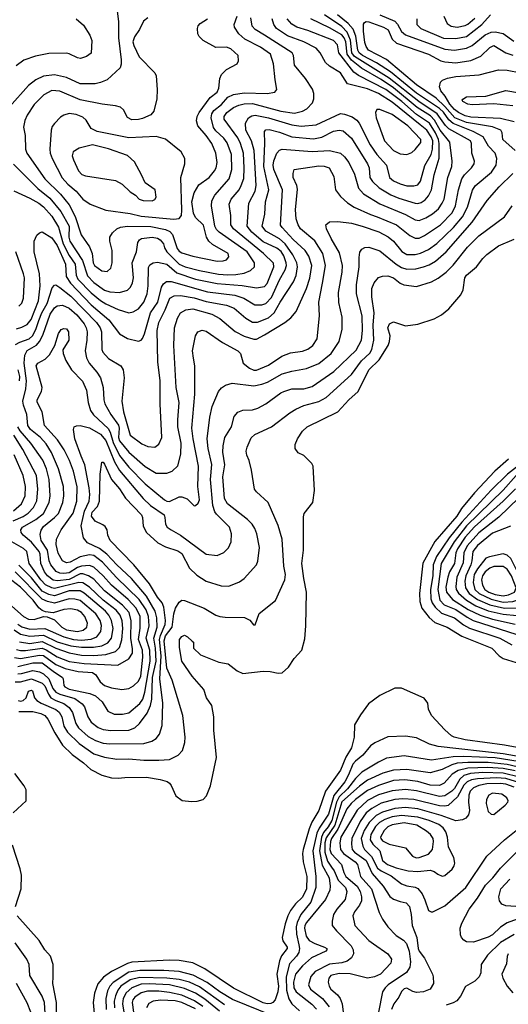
# Model space of a CAD drawing. Extents: x 997026 to 1115308, y 536381 to 619039.
# Tile 395 of 484: x 1070309 to 1073912, y 591862 to 599130. Entities that reach past the tile are written whole.
import ezdxf

# ---------------------------------------------------------------- set-up
doc = ezdxf.new("R2010")
doc.units = 0

msp = doc.modelspace()

# ---------------------------------------------------------------- linework, layer by layer
at = {"layer": '0CON20XD'}
for points in [[(1071020, 599255), (1071037.5, 599115), (1071038.4, 598995), (1071057.8, 598832.2), (1071058, 598802), (1071049.2, 598775), (1070953.5, 598686.5), (1070904.1, 598665.9), (1070865, 598657.3), (1070755, 598657.3), (1070655, 598703.4), (1070565, 598723.1), (1070485, 598712.4), (1070427.8, 598685), (1070375, 598643.6), (1070235, 598485.5)], [(1070262.8, 598062.8), (1070443.2, 597883.2), (1070531.4, 597811.4), (1070613.6, 597713.6), (1070675.1, 597605.1), (1070670.8, 597525), (1070677.8, 597495), (1070773.3, 597353.3), (1070808.1, 597238.2), (1070855, 597189.3), (1070935, 597133.8), (1070975, 597120), (1071045, 597116.8), (1071105, 597133.6), (1071127.3, 597155), (1071142, 597188), (1071148.4, 597225), (1071138.6, 597335), (1071170, 597415), (1071180, 597485), (1071192.2, 597505), (1071208, 597515), (1071285, 597524.2), (1071325, 597516.3), (1071344.4, 597505), (1071369.4, 597475), (1071376.7, 597445), (1071394.5, 597415), (1071485.1, 597325.1), (1071528.9, 597305), (1071635, 597278), (1071775, 597251), (1071845, 597247), (1071901.9, 597248.1), (1071965, 597258.8), (1072011.7, 597278.3), (1072041.2, 597305), (1072040.7, 597335), (1071986.3, 597415), (1071780.4, 597560.4), (1071760.3, 597580.3), (1071748.4, 597605), (1071722.5, 597755), (1071726.3, 597793.7), (1071748.5, 597835), (1071854, 597955), (1071872.3, 598025), (1071872.1, 598135), (1071838.3, 598221.7), (1071814.1, 598255), (1071755, 598308.1), (1071738.3, 598335), (1071722.1, 598405), (1071727.1, 598435), (1071741.7, 598458.3), (1071797.6, 598502.4), (1071845, 598556.8), (1071885, 598578.1), (1071965, 598590.5), (1072135.3, 598584.7), (1072190, 598595), (1072205.7, 598615), (1072192.5, 598685), (1072181.2, 598805), (1072157.5, 598875), (1072085, 598926.8), (1071970.4, 598985), (1071925.6, 599025.6), (1071892.7, 599075), (1071891.8, 599095), (1071912.3, 599155)], [(1070265, 597866), (1070385, 597812.3), (1070449.4, 597775), (1070485, 597748.5), (1070545, 597678.9), (1070595, 597599.1), (1070630.4, 597475), (1070675, 597390), (1070717.8, 597325), (1070725.6, 597245), (1070738.7, 597215), (1070835, 597112.6), (1070905, 597056.6), (1070945, 597033.3), (1071035, 596991.1), (1071115, 596965.5), (1071145, 596972.5), (1071185, 596994.4), (1071224.6, 597045), (1071249.4, 597105), (1071256.9, 597165), (1071258.3, 597301.7), (1071269.1, 597320.9), (1071292.9, 597335), (1071325, 597339.5), (1071393.1, 597325), (1071468.9, 597261.1), (1071605, 597215.5), (1071765, 597181.6), (1071948.8, 597168.8), (1072055, 597150.9), (1072115, 597159.2), (1072135, 597181.8), (1072183.2, 597305), (1072181.8, 597331.8), (1072105.9, 597405), (1071885.9, 597585), (1071867.3, 597615), (1071865.3, 597685.3), (1071852.8, 597767.2), (1071869.2, 597805), (1071927.5, 597875), (1071943.4, 597905), (1071961.8, 597958.2), (1071963.6, 598033.6), (1071960.6, 598145), (1071938.6, 598215), (1071917.1, 598257.1), (1071818.2, 598395), (1071816.4, 598415), (1071837.7, 598445), (1071885, 598480.6), (1071925, 598498.9), (1071965, 598509.3), (1072025, 598511.5), (1072235, 598454.8), (1072335, 598440.7), (1072395, 598454.5), (1072427.6, 598472.4), (1072467.5, 598515), (1072477.5, 598545), (1072478.6, 598585), (1072467.8, 598617.8), (1072416.1, 598696.1), (1072334.7, 598794.7), (1072328.5, 598865), (1072317.5, 598885), (1072115.2, 599015.2), (1072045, 599058.2), (1072022.7, 599082.7), (1072013.4, 599143.4)], [(1070271.5, 594421.5), (1070315, 594415.4), (1070455, 594438.1), (1070485, 594436.4), (1070575, 594370.9), (1070645, 594340.5), (1070739.6, 594319.6), (1070845, 594311.7), (1070869.8, 594295), (1070902.6, 594242.6), (1070935, 594215.3), (1070985, 594197.9), (1071063.4, 594186.6), (1071115, 594192.5), (1071148.3, 594211.7), (1071185, 594247.1), (1071202.2, 594285), (1071218.2, 594425), (1071214.2, 594475), (1071184.6, 594555), (1071197.4, 594637.4), (1071196.5, 594725), (1071168, 594785), (1071109.3, 594849.3), (1070985.8, 594955), (1070924.6, 595024.6), (1070855, 595089.8), (1070825, 595100.4), (1070765, 595097.2), (1070735, 595085.7), (1070675, 595047.8), (1070635, 595040.9), (1070605.2, 595045.2), (1070577.2, 595057.2), (1070538.4, 595105), (1070527.4, 595135), (1070514, 595215), (1070466.9, 595285), (1070459, 595331), (1070467.8, 595362.2), (1070485, 595388.2), (1070565.7, 595454.3), (1070594.2, 595485), (1070628.4, 595565), (1070634.8, 595615), (1070632.7, 595685), (1070595, 595814.3), (1070544.2, 595934.2), (1070505, 595998.2), (1070462.4, 596045), (1070388.4, 596105), (1070369.5, 596135), (1070361.3, 596215), (1070336, 596285), (1070331.2, 596315), (1070355.5, 596404.5), (1070360.3, 596465), (1070341.6, 596595), (1070345.8, 596654.2), (1070363.2, 596686.8), (1070432, 596728), (1070455.9, 596754.1), (1070478.8, 596801.2), (1070533.8, 596955), (1070565, 597004), (1070585, 597018.7), (1070625, 597023.5), (1070675, 597001.1), (1070731.2, 596951.2), (1070785, 596883.8), (1070799.5, 596855), (1070805.8, 596825), (1070804.8, 596765), (1070791.4, 596685), (1070802, 596635), (1070821.2, 596595), (1070879, 596529), (1070905.6, 596485.6), (1070924.6, 596415.4), (1070928.7, 596325), (1070937.8, 596295), (1070980.3, 596215), (1071036.7, 596136.7), (1071042, 596115), (1071037.2, 596045), (1071045, 596020.4), (1071115, 595938.2), (1071235, 595832.7), (1071315, 595782.3), (1071395, 595781.5), (1071433.8, 595796.2), (1071475, 595836.2), (1071498.3, 595921.7), (1071498.8, 596005), (1071475.3, 596124.7), (1071474.8, 596175), (1071485.3, 596305.3), (1071463.8, 596415), (1071444.8, 596725.2), (1071450.9, 596855), (1071472.7, 596927.3), (1071495.5, 596965), (1071535, 596988.1), (1071585, 596995.2), (1071725, 596955.7), (1071785, 596923.8), (1071898.9, 596828.9), (1071964, 596794), (1072035, 596770.4), (1072055, 596772.5), (1072115, 596803.9), (1072264.4, 596895), (1072309.8, 596930.2), (1072348.2, 596975), (1072424.8, 597145.2), (1072449.1, 597220.9), (1072462.7, 597315), (1072440.3, 597385), (1072415, 597426.2), (1072325, 597507.1), (1072243.9, 597595), (1072233.6, 597613.6), (1072246.2, 597875), (1072184, 598024), (1072179, 598055), (1072182.5, 598087.5), (1072205.3, 598145), (1072224.4, 598165.6), (1072245, 598174.1), (1072465, 598157.1), (1072595, 598164.2), (1072674.7, 598144.7), (1072705, 598118.5), (1072735.3, 598075), (1072778.3, 597988.3), (1072808.5, 597885), (1072844.8, 597844.8), (1072965, 597769.7), (1073155, 597692.3), (1073225, 597651.3), (1073255, 597648.4), (1073305, 597666.6), (1073354.1, 597695.9), (1073396.6, 597733.4), (1073425.5, 597774.5), (1073438.9, 597805), (1073466.4, 597963.6), (1073495.3, 598045), (1073497.8, 598085), (1073480.9, 598225), (1073410, 598315), (1073369.1, 598389.1), (1073339.4, 598419.4), (1073240.6, 598480.6), (1073065, 598627.6), (1072975, 598687.9), (1072830.9, 598770.9), (1072755, 598830.1), (1072723.4, 598875), (1072714.1, 598965), (1072702.4, 598995), (1072685, 599017.7), (1072595, 599069.3), (1072457.3, 599135)], [(1070278.4, 596731.6), (1070309.8, 596750.2), (1070378.2, 596775), (1070403.3, 596795), (1070428.3, 596841.7), (1070451.2, 596908.8), (1070472.1, 596965), (1070512.7, 597035), (1070549.4, 597150.6), (1070565, 597171.1), (1070575, 597171.5), (1070605, 597153.9), (1070685, 597088.6), (1070876.7, 596895), (1070902.3, 596855), (1070911.6, 596825), (1070915.4, 596695), (1070921.2, 596675), (1070965, 596629.5), (1071054.2, 596575), (1071071.9, 596545), (1071079.5, 596485), (1071061.6, 596315), (1071073.9, 596235), (1071125, 596062.2), (1071208.8, 595998.8), (1071255, 595978.9), (1071305, 595974.4), (1071335, 595995.8), (1071357.5, 596045), (1071343.8, 596295), (1071343.8, 596465), (1071327.9, 596605), (1071322.6, 596835), (1071334.7, 596895), (1071381.5, 596988.5), (1071415.6, 597075), (1071447.5, 597092.5), (1071495, 597094.2), (1071595, 597076.3), (1071685, 597048.4), (1071835, 597023.6), (1071889.7, 596999.7), (1071977.3, 596927.3), (1072025, 596896.1), (1072062.9, 596897.1), (1072145, 596927.9), (1072186.8, 596965), (1072229.5, 597045), (1072328.2, 597195), (1072347.4, 597242.6), (1072357.1, 597305), (1072352.2, 597335), (1072323.5, 597395), (1072265.7, 597475.7), (1072225, 597512.3), (1072125, 597568.4), (1072097.1, 597605), (1072115.9, 597695), (1072122.9, 597785), (1072146.2, 597875), (1072110.2, 598045), (1072116.4, 598216.4), (1072113.3, 598305), (1072125, 598317.5), (1072149.4, 598319.4), (1072225, 598300), (1072315, 598264.3), (1072475, 598251.4), (1072537.9, 598262.1), (1072623, 598307), (1072665, 598315.3), (1072695, 598308.8), (1072755, 598254.5), (1072874, 598065), (1072885.3, 598035), (1072890.6, 597965), (1072910.4, 597935), (1072959, 597889), (1073046.3, 597836.3), (1073105, 597811.6), (1073225, 597774.7), (1073245, 597772.7), (1073268.8, 597781.2), (1073299, 597801), (1073325, 597828.9), (1073345.9, 597875), (1073366.2, 597985), (1073402, 598108), (1073403.1, 598215), (1073397.5, 598245), (1073375.1, 598295.1), (1073331.1, 598365), (1073235, 598430.3), (1073126.2, 598525), (1073008.4, 598615), (1072808.4, 598718.4), (1072773.3, 598743.3), (1072662.1, 598885), (1072651.9, 598945), (1072622.5, 598975), (1072435, 599050.2), (1072352.5, 599075), (1072315, 599095.4), (1072282.8, 599135)], [(1070725.5, 599135.5), (1070779.4, 599089.4), (1070827.5, 599015), (1070840, 598975), (1070835, 598882.5), (1070802.7, 598857.3), (1070756.9, 598843.1), (1070735, 598848.1), (1070675, 598878.6), (1070655, 598881.4), (1070525, 598880.8), (1070425, 598861.4), (1070339.7, 598830.3), (1070282.2, 598787.8)], [(1070295, 594356.6), (1070405, 594382.3), (1070475, 594383.5), (1070555, 594320.3), (1070624.6, 594275), (1070630.4, 594265), (1070634.8, 594214.8), (1070642.7, 594205), (1070675, 594189.4), (1070825.5, 594155.5), (1070868.2, 594138.2), (1070917.5, 594095), (1070960, 594025), (1071004.6, 594004.6), (1071066.2, 594003.8), (1071115, 594013.6), (1071195, 594082.7), (1071218, 594115), (1071232.3, 594165), (1071271.1, 594395), (1071269, 594475), (1071241.2, 594565), (1071263.5, 594655), (1071259.4, 594725), (1071241.7, 594775), (1071190.3, 594850.3), (1071022.6, 595012.6), (1070918.6, 595125), (1070855, 595174), (1070825, 595180), (1070755, 595165.2), (1070681.4, 595125), (1070655, 595119.7), (1070624.6, 595135), (1070593, 595193), (1070578.7, 595255), (1070580.4, 595295), (1070615.5, 595365), (1070703.6, 595486.4), (1070730.2, 595575), (1070731.8, 595681.8), (1070705, 595797.5), (1070675.8, 595875), (1070636.3, 595955), (1070588.3, 596028.3), (1070492.5, 596135), (1070474, 596235), (1070437.2, 596307.2), (1070437.5, 596325), (1070470, 596385), (1070474.6, 596414.6), (1070430.8, 596575), (1070444, 596595), (1070496.1, 596623.9), (1070528.1, 596655), (1070569.2, 596725), (1070595, 596812.5), (1070615, 596843.3), (1070635, 596851.2), (1070655, 596848.8), (1070670, 596825), (1070671.4, 596765), (1070626.1, 596693.9), (1070630, 596665), (1070648.6, 596615), (1070692.2, 596545), (1070772.3, 596462.3), (1070800.8, 596395), (1070814.8, 596304.8), (1070831.5, 596245), (1070853.6, 596213.6), (1070961.7, 596111.7), (1070975.4, 596085.4), (1070998.4, 596008.4), (1071043.9, 595913.9), (1071115, 595827.9), (1071235.4, 595705), (1071377.5, 595585), (1071395, 595574.7), (1071415, 595574), (1071485, 595607.5), (1071505, 595608.9), (1071545, 595594.2), (1071595, 595542.5), (1071605, 595543.3), (1071625, 595560), (1071635.8, 595585), (1071623.8, 595685), (1071628.8, 595835), (1071588.4, 596035), (1071578.6, 596115), (1071600, 596365), (1071599.6, 596575), (1071591.7, 596631.7), (1071582.7, 596685), (1071606, 596795), (1071623.3, 596825), (1071655, 596837.5), (1071685, 596830.6), (1071805, 596746.4), (1071917.1, 596685), (1071936.9, 596665), (1071956.7, 596595), (1072005, 596557.1), (1072035, 596543.1), (1072055, 596543.9), (1072145, 596579.3), (1072243.1, 596646.9), (1072305, 596671.8), (1072395, 596683.1), (1072435, 596698.5), (1072470.6, 596725), (1072503.5, 596775), (1072519.6, 596945), (1072514.7, 597045), (1072542.1, 597185), (1072563.2, 597315), (1072544.7, 597405), (1072485, 597497.7), (1072379.4, 597585), (1072361.8, 597615), (1072349, 597659), (1072343.1, 597725), (1072357.6, 597877.6), (1072352.5, 597905), (1072326.7, 597965), (1072325.8, 597994.2), (1072333.3, 598025), (1072515, 598051.2), (1072555, 598047.3), (1072592, 598035), (1072626.8, 597973.2), (1072637.5, 597875), (1072674.4, 597825), (1072727.6, 597777.6), (1072776.9, 597745), (1072895, 597690.8), (1072946.2, 597673.8), (1073087.5, 597615), (1073187.3, 597537.3), (1073225, 597516.1), (1073255, 597516.7), (1073295, 597535.9), (1073413.5, 597616.5), (1073497.5, 597705), (1073521.9, 597755), (1073544.8, 597875), (1073570.3, 597955), (1073588.2, 597985), (1073641.2, 598035), (1073661.5, 598065), (1073663.5, 598085), (1073644.5, 598145), (1073640.9, 598215), (1073632.9, 598235), (1073473.8, 598323.8), (1073448.8, 598348.8), (1073388.7, 598435), (1073251.4, 598525), (1073035, 598698.4), (1072778.3, 598858.3), (1072759.4, 598885), (1072749.2, 598979.2), (1072725, 599037.9), (1072685, 599078.3), (1072557.1, 599165)], [(1070295, 594301.4), (1070321.9, 594305), (1070405, 594326.1), (1070455, 594316), (1070485, 594300.6), (1070523.5, 594263.5), (1070552.8, 594192.8), (1070575, 594166.5), (1070605, 594151.8), (1070715, 594119.2), (1070771, 594081), (1070787.8, 594057.8), (1070812.7, 593985), (1070835, 593945.5), (1070887.8, 593905), (1070925, 593890.2), (1070982.2, 593882.2), (1071115, 593886.7), (1071157.2, 593902.8), (1071193.2, 593935), (1071248.4, 594011.6), (1071273.1, 594066.9), (1071282.5, 594115), (1071289.3, 594275), (1071315.3, 594395), (1071311.6, 594491.6), (1071298.1, 594565), (1071323.4, 594645), (1071320.9, 594715), (1071307.1, 594765), (1071243.7, 594873.7), (1071134.4, 595004.4), (1071025.4, 595105.4), (1070952.3, 595185), (1070897.4, 595227.4), (1070808.1, 595268.1), (1070780.3, 595305), (1070761.9, 595395), (1070787, 595503), (1070820.4, 595575), (1070826.5, 595625), (1070822.2, 595675), (1070788.4, 595845), (1070761.7, 595908.3), (1070715.4, 596035), (1070705.8, 596105), (1070711.2, 596125), (1070727, 596133), (1070755, 596134.5), (1070825, 596117.1), (1070905, 596071.6), (1070945, 596024.1), (1071009.1, 595865), (1071045, 595801.6), (1071219.1, 595595), (1071274, 595545), (1071373.6, 595475), (1071380.5, 595455), (1071383.5, 595405), (1071396.7, 595385), (1071425, 595363.1), (1071495, 595325.4), (1071685, 595185.4), (1071766.2, 595173.8), (1071815, 595197.1), (1071847.8, 595232.2), (1071867.5, 595275), (1071871.2, 595335), (1071856.5, 595385), (1071759.9, 595479.9), (1071747.7, 595497.7), (1071734, 595544), (1071717, 595735), (1071725.6, 595845.6), (1071699.5, 595965), (1071691.8, 596035), (1071710.8, 596195), (1071727.5, 596275), (1071774.7, 596385.3), (1071797.6, 596412.4), (1071826.9, 596433.1), (1071875, 596446.2), (1072035, 596426.8), (1072095, 596438.9), (1072135.6, 596455), (1072245.2, 596514.8), (1072315, 596535.3), (1072425, 596555.9), (1072515, 596591.3), (1072606.8, 596665), (1072666.2, 596755), (1072687.1, 596845), (1072687.9, 596935), (1072661.4, 597041.4), (1072659.6, 597115), (1072688.4, 597265), (1072690.3, 597315), (1072668.3, 597408.3), (1072605.5, 597515), (1072572.5, 597585), (1072567.5, 597615), (1072595, 597637.5), (1072655, 597640), (1072755, 597628.8), (1072835, 597606.3), (1072958.6, 597565), (1073027.5, 597527.5), (1073066.8, 597495), (1073128.3, 597418.3), (1073165, 597397.1), (1073225, 597395.8), (1073265, 597405.3), (1073325, 597433.5), (1073385, 597478.2), (1073507.9, 597595), (1073573.4, 597675), (1073610.7, 597745), (1073648.9, 597871.1), (1073666.8, 597903.2), (1073788.5, 598005), (1073822.7, 598055), (1073827.2, 598105), (1073814.6, 598145), (1073766.6, 598196.6), (1073725.8, 598265.8), (1073654.2, 598304.2), (1073505, 598362.8), (1073475, 598391), (1073435, 598447), (1073405, 598473.4), (1073235, 598586.7), (1073044.1, 598744.1), (1072940.4, 598810.4), (1072836, 598865), (1072811.7, 598885), (1072802.6, 598905), (1072788, 599008), (1072769.3, 599059.3), (1072732.4, 599102.4), (1072653, 599165)], [(1071255, 599142.5), (1071221.7, 599118.3), (1071191.9, 599058.1), (1071155, 599002), (1071143.6, 598965), (1071149.8, 598939.8), (1071190, 598855), (1071305, 598736.7), (1071316.2, 598715), (1071322.5, 598615), (1071320, 598545), (1071298, 598455), (1071275, 598427.5), (1071215, 598400), (1071185, 598392.5), (1071135, 598391.1), (1071105, 598408.6), (1071075, 598464.2), (1071053, 598483), (1071015, 598493.6), (1070916.7, 598505), (1070755, 598538.8), (1070605, 598602.7), (1070545, 598605.9), (1070486.9, 598575), (1070415, 598502.9), (1070363.6, 598425), (1070346.5, 598385), (1070337, 598337), (1070350, 598275), (1070352.9, 598175), (1070362.7, 598145), (1070493.3, 597955), (1070611, 597841), (1070673.3, 597763.3), (1070717.4, 597677.4), (1070762.3, 597542.3), (1070823.6, 597453.6), (1070842.5, 597405), (1070852, 597335), (1070860.9, 597315), (1070915, 597276.5), (1070955, 597270.6)], [(1070393.4, 596916.6), (1070447.5, 597055), (1070459.5, 597165), (1070454.8, 597255), (1070415.9, 597415), (1070416.4, 597495), (1070435, 597540), (1070455, 597556.9), (1070475, 597563.3), (1070545, 597519.6), (1070585, 597463.7), (1070646.2, 597325), (1070652.4, 597235), (1070684, 597184), (1070835, 597025.6), (1070965.3, 596915), (1071045, 596810), (1071105, 596777.5), (1071185, 596756.7), (1071205, 596764.4), (1071214.1, 596775.9), (1071229.5, 596810.5), (1071274.1, 596965), (1071328.5, 597045), (1071353.9, 597156.1), (1071368.8, 597181.2), (1071391.6, 597198.4), (1071425, 597197.7), (1071695, 597120.9), (1071895, 597096), (1071963.1, 597073.1), (1072043.8, 597023.8), (1072095, 597024.1), (1072125, 597036), (1072165, 597079.7), (1072225, 597208.8), (1072267, 597283), (1072276.7, 597315), (1072275.2, 597335), (1072257.4, 597387.4), (1072237.7, 597417.7), (1072205, 597442.3), (1072105, 597489), (1072020.6, 597560.6), (1071987.4, 597605), (1071998, 597775), (1072045.8, 597865), (1072052, 597905), (1072037.5, 598165), (1072018, 598235), (1071977.6, 598315), (1071973.4, 598365), (1071995.8, 598404.3), (1072020.3, 598419.7), (1072045, 598424.7), (1072145, 598404.5), (1072315, 598354), (1072384.4, 598344.4), (1072495, 598353.6), (1072675, 598436.5), (1072705, 598432.9), (1072761.5, 598411.5), (1072795, 598387.7), (1072813.4, 598365), (1072894.7, 598205), (1072942.5, 598135), (1073013.8, 598055), (1073035.5, 597965), (1073065, 597940.3), (1073115, 597916.9), (1073165, 597903.6), (1073215, 597902.2), (1073245, 597911.1), (1073265, 597937.3), (1073297.8, 598052.2), (1073344.1, 598135), (1073354, 598175), (1073354.6, 598235), (1073343.8, 598265), (1073310.6, 598315), (1073262.4, 598352.4), (1073055, 598520), (1072955, 598584.4), (1072875, 598618.1), (1072725.4, 598655.4), (1072675, 598736.5), (1072595, 598787.1), (1072563.8, 598813.8), (1072525, 598885.5), (1072495, 598920), (1072405, 598966.4), (1072285, 599010.9), (1072203.6, 599063.6), (1072183.1, 599095), (1072170.5, 599135)], [(1070955, 597270.6), (1070982.2, 597295), (1070992.1, 597335), (1070990.4, 597425), (1070973.5, 597495), (1070974.4, 597525), (1070994.7, 597555.3), (1071025.8, 597585), (1071052.6, 597597.4), (1071103.8, 597606.2), (1071275, 597602.6), (1071385, 597580.4), (1071415.7, 597565.7), (1071434.9, 597544.9), (1071471.4, 597441.4), (1071485, 597422), (1071505, 597408.8), (1071585, 597384.1), (1071765, 597348.1), (1071810.8, 597349.2), (1071835, 597358), (1071850.3, 597379.7), (1071845.6, 597405), (1071731.3, 597471.3), (1071704.1, 597494.1), (1071686.9, 597525), (1071665, 597611.9), (1071605, 597670), (1071591, 597701), (1071578.4, 597785), (1071595, 597851.4), (1071630.5, 597909.5), (1071705.6, 597965), (1071745, 598012.9), (1071758.5, 598035), (1071764.6, 598075), (1071756.7, 598145), (1071725.3, 598215), (1071685, 598275.4), (1071623.1, 598345), (1071613.2, 598383.2), (1071618.1, 598415), (1071633.1, 598445), (1071714.5, 598555.5), (1071765, 598595.8), (1071776.8, 598625), (1071784.7, 598695), (1071798.2, 598725), (1071835, 598762.5), (1071913.8, 598805), (1071923.8, 598825), (1071921.2, 598865), (1071865, 598914.3), (1071835, 598927.1), (1071755, 598924.2), (1071663.3, 598975), (1071633.3, 599005), (1071623.8, 599025), (1071620, 599065), (1071626, 599085), (1071639.7, 599100.3), (1071695, 599135.7)], [(1072965.4, 599164.6), (1073075, 599118.4), (1073095, 599095.9), (1073125, 599041.8), (1073155, 599017.1), (1073445, 598913), (1073515, 598904.3), (1073605, 598919.1), (1073645, 598939.5), (1073741.9, 599018.1), (1073785, 599036.5), (1073815, 599039.8), (1073875, 599026.6), (1073952.2, 598972.2)], [(1073236.9, 599135), (1073238.6, 599095), (1073267.8, 599065), (1073435, 598994.3), (1073525, 598989.8), (1073605, 599006), (1073716.8, 599093.2), (1073781.3, 599165)], [(1073436.4, 599156.4), (1073462.3, 599102.3), (1073492, 599082), (1073535, 599075.2), (1073595, 599085.6), (1073615, 599095.6), (1073665, 599141)], [(1073963.5, 598165), (1073872.2, 598245), (1073866.9, 598295), (1073856.9, 598315), (1073795, 598338.3), (1073605, 598369.6), (1073518, 598405), (1073445, 598489.2), (1073379.3, 598549.3), (1073235, 598647.9), (1073015.2, 598835.2), (1072882.5, 598905), (1072865, 598931.5), (1072855, 598961.4), (1072844.4, 599045), (1072844, 599096), (1072850.7, 599109.3), (1072863.8, 599116.2), (1072885, 599113.6), (1072992.5, 599075), (1073027.5, 599055), (1073056.5, 598985), (1073087.4, 598957.4), (1073325, 598875.2), (1073415, 598826.6), (1073445, 598818.1), (1073525, 598811.2), (1073635, 598827.5), (1073708.9, 598861.1), (1073775, 598925.5), (1073805, 598940), (1073895, 598886), (1073945, 598867.1)], [(1073955, 598376), (1073855, 598399.7), (1073635, 598411), (1073595, 598420.6), (1073545, 598444.2), (1073515, 598466.2), (1073482.2, 598505), (1073446.3, 598566.3), (1073414.7, 598605), (1073404.6, 598635), (1073411.2, 598668.8), (1073427.7, 598682.3), (1073465, 598696.8), (1073525, 598710.5), (1073696.9, 598723.1), (1073841.1, 598758.9), (1073905, 598757.2), (1074105, 598718)], [(1073945, 598492.7), (1073805, 598507.5), (1073645, 598501.1), (1073615, 598505.5), (1073578, 598525), (1073572, 598535), (1073575.9, 598544.1), (1073605, 598560), (1073745.9, 598564.1), (1073895, 598608.1), (1073995, 598590.8)], [(1071445, 597657.1), (1071485, 597662.3), (1071501.2, 597685), (1071506, 597724), (1071496.9, 597965), (1071527.1, 598065), (1071525.8, 598105), (1071500, 598155), (1071385, 598248.1), (1071315, 598268.2), (1071115, 598258.6), (1070879.2, 598305), (1070835.7, 598325.7), (1070798.5, 598388.5), (1070775, 598410.4), (1070725, 598428.9), (1070675, 598436.2), (1070635, 598425.5), (1070610.8, 598409.2), (1070565.4, 598364.6), (1070549.4, 598340.6), (1070541.5, 598315), (1070531.5, 598175), (1070533.8, 598145), (1070548, 598105), (1070621.5, 597961.5), (1070665.2, 597915.2), (1070724.6, 597865), (1070775, 597804.4), (1070828, 597768), (1070945, 597723.5), (1071125, 597698.6), (1071205, 597678.4), (1071445, 597657.1)], [(1073165, 598133.5), (1073200.9, 598149.1), (1073225, 598171.4), (1073266.9, 598223.1), (1073266.2, 598245), (1073171.2, 598345), (1073055, 598429.6), (1072965, 598467.8), (1072943.3, 598466.7), (1072933.1, 598445), (1072937.3, 598405), (1073000.4, 598235), (1073065.6, 598165), (1073115, 598140.4), (1073165, 598133.5)], [(1071285, 597792.5), (1071305, 597803.3), (1071315, 597820), (1071308.8, 597875), (1071233.3, 597925), (1071208, 597985), (1071155, 598081.2), (1071105, 598127.1), (1070965, 598177.5), (1070845, 598206.5), (1070747.7, 598182.3), (1070704.2, 598155), (1070697.1, 598125), (1070705.6, 598095), (1070743.3, 598015), (1070767.4, 597987.4), (1070795, 597976.9), (1071015, 597942.9), (1071065, 597915.8), (1071125, 597858.8), (1071163.3, 597835), (1071190, 597805), (1071220, 597795), (1071285, 597792.5)], [(1070275, 594243.6), (1070315, 594243.6), (1070395, 594263.8), (1070475, 594233.5), (1070495, 594212.6), (1070520.9, 594150.9), (1070539.8, 594125), (1070574.4, 594104.4), (1070635, 594083.2), (1070673.6, 594053.6), (1070697.7, 594015), (1070722.5, 593935), (1070743.1, 593903.1), (1070815, 593839.5), (1070869.1, 593809.1), (1070925, 593790.2), (1070975, 593784.2), (1071225, 593787.5), (1071283.8, 593805), (1071315.7, 593825), (1071340, 593855), (1071360.2, 593919.8), (1071365.8, 594085.8), (1071341.9, 594265), (1071351.6, 594435), (1071339.6, 594555), (1071346.7, 594585), (1071382.1, 594665), (1071384, 594695), (1071372.8, 594792.8), (1071360.8, 594825), (1071325, 594867.3), (1071266.1, 594966.1), (1071150.4, 595105), (1070976.9, 595285), (1070958.5, 595325), (1070953.1, 595365), (1070938.8, 595388.8), (1070922.2, 595402.2), (1070865, 595427.1), (1070838, 595465), (1070844, 595495), (1070883.1, 595536.9), (1070898, 595575), (1070901.8, 595775), (1070915, 595862.5), (1070925, 595863.3), (1070935, 595848), (1070986.8, 595736.8), (1071045, 595667.3), (1071089, 595599), (1071207.3, 595475), (1071214.5, 595455), (1071220.5, 595390.5), (1071245, 595345.6), (1071328.8, 595268.8), (1071385, 595237.7), (1071475, 595210.4), (1071505, 595190.5), (1071562, 595082), (1071615, 595029.4), (1071685, 594985.7), (1071795, 594950), (1071850.3, 594949.7), (1071929.4, 594980.6), (1071964, 595005), (1072055.7, 595105), (1072066.4, 595133.6), (1072077.8, 595235), (1072058.8, 595335), (1072042.5, 595375), (1072024.4, 595405), (1071989.6, 595439.6), (1071841.8, 595555), (1071819.6, 595595), (1071806.4, 595755), (1071821, 595845), (1071808, 595938), (1071808.4, 595985), (1071820.9, 596045), (1071870, 596125), (1071890.3, 596199.7), (1071916.7, 596233.3), (1071955, 596248.5), (1072025, 596250.9), (1072065, 596262.5), (1072125, 596294.5), (1072234.3, 596375), (1072256.2, 596385), (1072316, 596404), (1072405, 596404.6), (1072465, 596422.7), (1072625, 596534), (1072789.2, 596690.8), (1072830.8, 596765), (1072838.2, 596835), (1072835.3, 596945), (1072792.6, 597107.4), (1072791.8, 597171.8), (1072813.1, 597305), (1072811.5, 597375), (1072817, 597413), (1072833.1, 597436.9), (1072855, 597447.5), (1072885, 597449.4), (1072965, 597423.6), (1073085.5, 597325), (1073125, 597301.4), (1073165, 597287.2), (1073231.2, 597291.2), (1073288, 597305), (1073329.7, 597320.3), (1073375, 597347.2), (1073455, 597416.8), (1073646.5, 597635), (1073756, 597794), (1073844.3, 597895.7), (1073945.5, 597995)], [(1070297.1, 594105), (1070315, 594100.3), (1070335, 594105.5), (1070356.9, 594125), (1070375, 594173.8), (1070395, 594180.8), (1070403.8, 594175), (1070419.1, 594125), (1070435.5, 594105), (1070467.5, 594085), (1070575, 594038), (1070599.3, 594019.3), (1070618.8, 593985), (1070633.6, 593915), (1070661.9, 593871.8), (1070746.6, 593786.6), (1070855, 593711.9), (1070935, 593685.8), (1071025, 593671.2), (1071115, 593673.6), (1071225, 593663.7), (1071335.8, 593664.2), (1071415, 593670), (1071478.8, 593701.2), (1071510.6, 593735), (1071527.8, 593795), (1071529.5, 593835), (1071511.2, 593995), (1071433.7, 594255), (1071394.3, 594344.3), (1071374.6, 594545), (1071385, 594582.6), (1071433.8, 594646.2), (1071445.5, 594745), (1071457, 594785), (1071485, 594831.1), (1071505, 594844.3), (1071525, 594843.1), (1071670, 594785), (1071755, 594734.5), (1071785, 594723.5), (1071825, 594719.5), (1071966.8, 594716.8), (1072007.3, 594697.3), (1072034.1, 594664.1), (1072045, 594662.5), (1072074.4, 594745.6), (1072196.3, 594843.7), (1072264.4, 594995.6), (1072268.9, 595035), (1072257.3, 595095), (1072243.8, 595295), (1072216, 595396), (1072141.4, 595565), (1072055.5, 595645.5), (1072041.9, 595665), (1072018.5, 595805), (1072000.5, 595875), (1071983.5, 595915), (1071980, 595945), (1071985.4, 595974.6), (1072016.3, 596043.7), (1072042.1, 596067.9), (1072165, 596124.5), (1072301.8, 596228.2), (1072345, 596253.9), (1072405, 596281.2), (1072515, 596312), (1072568, 596342), (1072755, 596510), (1072829.4, 596610.6), (1072891.2, 596668.8), (1072905.5, 596695), (1072919.5, 596765), (1072916.7, 596875), (1072922.6, 596965), (1072904.8, 597085), (1072906.5, 597145), (1072923.5, 597186.5), (1072955, 597225.5), (1072985, 597236.9), (1073025, 597238), (1073065, 597224.6), (1073114.8, 597184.8), (1073141.5, 597171.5), (1073235, 597160.4), (1073345.2, 597194.8), (1073395, 597221.5), (1073454.8, 597265.2), (1073505, 597317.1), (1073610.5, 597449.5), (1073695, 597535.4), (1073883.1, 597675), (1073941.9, 597755)], [(1071581.7, 594541.7), (1071590, 594535), (1071591.7, 594491.7), (1071642.7, 594442.7), (1071777.7, 594387.7), (1071847.5, 594375), (1071912.7, 594322.7), (1071955, 594304), (1072105, 594320), (1072155, 594319.2), (1072215, 594305.8), (1072245, 594308), (1072290.3, 594349.7), (1072334.2, 594415.8), (1072390, 594475), (1072411.4, 594558.6), (1072420, 594655), (1072424.3, 594905), (1072403.9, 595005), (1072390.9, 595115), (1072400.9, 595215), (1072400.9, 595459.1), (1072407.5, 595485), (1072471.2, 595565), (1072482.5, 595655), (1072473.3, 595835), (1072463.3, 595855), (1072434.1, 595884.1), (1072403.6, 595913.6), (1072363.6, 595933.6), (1072340, 595965), (1072341.2, 595995), (1072357.5, 596035), (1072395, 596092), (1072428, 596125), (1072654.6, 596235.4), (1072736.7, 596325), (1072804.8, 596385.2), (1072884.6, 596545), (1072959.9, 596620.1), (1073027.1, 596725), (1073037.1, 596755), (1073040, 596795), (1073024.1, 596854.1), (1073036.2, 596885), (1073065, 596900), (1073155, 596869.2), (1073245, 596882.9), (1073365, 596920.8), (1073419.1, 596950.9), (1073474.3, 596995), (1073562.3, 597097.7), (1073578.8, 597135), (1073590.9, 597225), (1073603.3, 597245), (1073678.6, 597305), (1073725, 597367.5), (1073753.9, 597396.1), (1073840.2, 597459.8), (1073955, 597510.5)], [(1070302, 597015), (1070325, 597038), (1070338.2, 597075), (1070343.8, 597225), (1070337.7, 597255), (1070279.5, 597415)], [(1070285, 596848.6), (1070325, 596859.4), (1070365, 596880.7), (1070393.4, 596916.6)], [(1070308.8, 596465), (1070311.1, 596495), (1070298.5, 596545)], [(1070285, 594481.2), (1070315, 594473.4), (1070352.7, 594472.7), (1070475, 594490.2), (1070505, 594479), (1070585, 594428.1), (1070675, 594393), (1070785, 594376.7), (1071033.8, 594366.2), (1071115, 594412.3), (1071140.4, 594455), (1071142.2, 594485), (1071128.6, 594565), (1071132.3, 594692.3), (1071115.6, 594755), (1071067.2, 594807.2), (1070933.5, 594913.5), (1070855, 594999.3), (1070815.7, 595025.7), (1070775, 595039.8), (1070755, 595038.9), (1070675, 594998.8), (1070586.8, 594986.8), (1070555, 594993.2), (1070514.9, 595024.9), (1070492.6, 595055), (1070464, 595115), (1070459, 595185), (1070452.4, 595205), (1070395, 595274.3), (1070334.4, 595325), (1070320.5, 595345), (1070318.5, 595365), (1070328.9, 595385), (1070428.3, 595441.7), (1070484.2, 595485), (1070525.8, 595565), (1070534.8, 595615), (1070526.5, 595735), (1070506.1, 595815), (1070478.7, 595878.6), (1070390.2, 596005), (1070312, 596095), (1070295.5, 596125)], [(1070260.3, 595429.7), (1070335, 595463.5), (1070371.9, 595488.1), (1070410.8, 595529.2), (1070435, 595577.5), (1070444, 595665), (1070432, 595765), (1070332.7, 595957.3), (1070265, 596063.4)], [(1070264.5, 595505.5), (1070323.4, 595555), (1070348.4, 595615), (1070352.5, 595685), (1070333.7, 595765), (1070267.5, 595917.5)], [(1073915, 595886.9), (1073812.8, 595797.2), (1073662.7, 595637.3), (1073568.2, 595521.8), (1073533.7, 595466.3), (1073371.5, 595278.5), (1073281.8, 595118.2), (1073257.1, 594895), (1073259.2, 594835), (1073275.2, 594785.2), (1073327.6, 594717.6), (1073370.9, 594680.9), (1073461.9, 594645), (1073568.6, 594578.6), (1073790.7, 594490.7), (1073845.2, 594435.2), (1073875, 594415.3), (1074002, 594375)], [(1073995.8, 595845), (1073907, 595775), (1073785, 595657), (1073569.3, 595420.7), (1073475.8, 595305), (1073383.4, 595166.6), (1073358.6, 595105), (1073354.6, 595025), (1073338.4, 594925), (1073340.7, 594855), (1073350.9, 594825), (1073372.4, 594792.4), (1073418.9, 594748.9), (1073515, 594714.4), (1073583, 594663), (1073625, 594639.4), (1073849.5, 594565), (1073938.9, 594515)], [(1073970.6, 595765), (1073875, 595657.4), (1073605, 595393.1), (1073514.3, 595275), (1073416.2, 595115), (1073392, 594925), (1073406.6, 594845), (1073440.1, 594810.1), (1073525, 594775.7), (1073608.5, 594718.5), (1073654, 594695), (1073975, 594591.3)], [(1073965, 595668.1), (1073874.3, 595575), (1073664.1, 595385.9), (1073595, 595310.7), (1073538.9, 595225), (1073524.9, 595195), (1073515.6, 595115), (1073479.4, 595055), (1073465.9, 595015), (1073451.9, 594941.9), (1073456.8, 594905), (1073499.9, 594849.9), (1073616.4, 594776.4), (1073704.5, 594734.5), (1073795, 594705.7), (1073963.1, 594666.9)], [(1073990.1, 595599.9), (1073842, 595458), (1073695, 595341.2), (1073608.4, 595245), (1073583.6, 595195), (1073579.1, 595120.9), (1073533.9, 595015), (1073524.8, 594945), (1073528.5, 594925), (1073546.2, 594896.2), (1073603, 594845), (1073673.3, 594803.3), (1073765, 594766.1), (1073875, 594741.1), (1073975, 594732)], [(1073929.2, 595390.7), (1073795, 595339), (1073685, 595249.1), (1073650, 595205), (1073643.8, 595135), (1073636.1, 595105), (1073598.5, 595025), (1073590.8, 594985), (1073596.5, 594935), (1073624.1, 594895), (1073685, 594850.8), (1073775, 594809.7), (1073885, 594786.7), (1073975, 594788.6)], [(1070308.1, 594538.1), (1070385, 594525.7), (1070475, 594539.1), (1070575, 594491.7), (1070675, 594457.3), (1070765, 594440.2), (1070856.7, 594436.7), (1070944.9, 594445.1), (1071015, 594467.3), (1071044.2, 594495), (1071061.2, 594551.2), (1071069.2, 594635), (1071063.7, 594693.7), (1071049.4, 594735), (1071021, 594771), (1070924.7, 594844.7), (1070825, 594940), (1070775, 594974.1), (1070745, 594976.6), (1070565, 594932.1), (1070545, 594936), (1070499.5, 594959.5), (1070465, 594994.4), (1070378.6, 595115), (1070361.1, 595205), (1070336.9, 595226.9), (1070250, 595275)], [(1073875, 594831.6), (1073945, 594834.4), (1073975.3, 594844.7), (1073996.7, 594863.3), (1074020.3, 594905), (1074024.2, 594935), (1074001.2, 595011.2), (1073931.8, 595151.8), (1073905, 595178.2), (1073875, 595186.7), (1073774, 595166), (1073745.7, 595154.3), (1073684.1, 595075.9), (1073660.4, 595035), (1073652.4, 594975), (1073665.8, 594925), (1073698.1, 594895), (1073785, 594852.2), (1073875, 594831.6)], [(1070267.4, 594625), (1070315, 594594.6), (1070385, 594578.3), (1070485, 594586.8), (1070585, 594538.2), (1070685, 594509.1), (1070765, 594497.5), (1070852.8, 594497.2), (1070915, 594508.5), (1070959.6, 594530.4), (1070986.5, 594565), (1070997.4, 594635), (1070986.9, 594695), (1070967.3, 594735), (1070941.3, 594765), (1070785, 594895.9), (1070755, 594914.1), (1070675, 594915.1), (1070565, 594877.8), (1070525, 594886.8), (1070475, 594911), (1070395, 595011.1), (1070302.7, 595102.7)], [(1070295, 594667.6), (1070325, 594647.2), (1070385, 594630.3), (1070495, 594634.9), (1070635, 594573.8), (1070705, 594556), (1070765, 594550.6), (1070835, 594556.7), (1070877.1, 594575), (1070906.3, 594613.7), (1070912.1, 594657.9), (1070901.9, 594695), (1070871, 594745), (1070755, 594842.5), (1070715, 594853.4), (1070675, 594855.5), (1070565, 594822.3), (1070514.4, 594834.4), (1070475, 594853.5), (1070275.5, 595055.5)], [(1073875, 594877.7), (1073915, 594884.1), (1073958.7, 594905), (1073971.3, 594935), (1073936.1, 595025), (1073903.1, 595073.1), (1073875, 595092.6), (1073805, 595094.1), (1073775, 595081.6), (1073741, 595055), (1073721.1, 595025), (1073715.2, 594995), (1073721.1, 594955), (1073739.4, 594925), (1073768.3, 594905), (1073815, 594887.9), (1073875, 594877.7)], [(1070251.4, 594801.4), (1070336.8, 594725), (1070375, 594703.9), (1070415, 594701.9), (1070485, 594724.6), (1070512.7, 594722.7), (1070565, 594700), (1070620.6, 594645), (1070655, 594625.2), (1070735, 594613.5), (1070777.5, 594622.5), (1070803.4, 594645), (1070808.8, 594675), (1070789.8, 594725), (1070764.8, 594754.8), (1070735, 594770.7), (1070685, 594781.5), (1070635.2, 594775.2), (1070555, 594751.2), (1070498.9, 594758.9), (1070475, 594769.1), (1070449.3, 594789.3), (1070409, 594845), (1070315, 594940), (1070219.1, 595015)], [(1070303.7, 594023.7), (1070405, 594024.3), (1070465, 594009.3), (1070493.6, 593995), (1070516.7, 593966.7), (1070567.1, 593865), (1070625.6, 593775.6), (1070695.6, 593705.6), (1070779.1, 593645), (1070834.3, 593595), (1070915, 593552.7), (1070985, 593533.5), (1071035, 593530.5), (1071085, 593536.2), (1071245, 593538.2), (1071345, 593521.5), (1071396.2, 593506.2), (1071415, 593494.2), (1071427, 593477), (1071460.7, 593400.7), (1071507.3, 593367.3), (1071575, 593360), (1071617.7, 593362.3), (1071662.5, 593375), (1071687.9, 593402.1), (1071716, 593475), (1071760.8, 593685), (1071740, 593885), (1071740, 593985), (1071725, 594067.5), (1071686.2, 594125), (1071668, 594185), (1071580, 594285), (1071504.2, 594395), (1071488, 594495), (1071488.8, 594555), (1071505, 594576.7), (1071525, 594587.5), (1071547.5, 594575), (1071581.7, 594541.7)], [(1074315.2, 593695.2), (1073884.4, 593774.4), (1073595, 593813.8), (1073514.2, 593835), (1073493.1, 593845), (1073445, 593888.1), (1073346, 593995), (1073325, 594040), (1073318.8, 594085), (1073292.1, 594122.1), (1073125, 594196), (1073075, 594196), (1072965, 594140.8), (1072880.9, 594079.1), (1072822.4, 593997.6), (1072779.1, 593925), (1072774.5, 593834.5), (1072755, 593756), (1072713, 593687), (1072675, 593590), (1072563.9, 593436.1), (1072515, 593291.9), (1072463.5, 593206.5), (1072442.6, 593157.4), (1072398.9, 593005), (1072395.8, 592975.8), (1072398.4, 592915), (1072427.3, 592805), (1072424.4, 592715), (1072395, 592652.7), (1072343.8, 592605), (1072305.8, 592554.3), (1072286.2, 592515), (1072267.1, 592455), (1072244.4, 592355), (1072250.2, 592330.2), (1072281.4, 592285), (1072281.4, 592275), (1072241, 592219), (1072225.8, 592184.3), (1072205.3, 592085), (1072216.5, 591995), (1072213.2, 591955), (1072193.9, 591896.1), (1072176.5, 591875), (1072161.7, 591868.2), (1072135, 591866.2), (1072105, 591874), (1071885, 591981.8), (1071673.5, 592123.5), (1071585, 592167.2), (1071485.3, 592185.3), (1071415, 592188.7), (1071135, 592172.7), (1071105, 592163.9), (1070985.2, 592104.8), (1070926.9, 592063.1), (1070886.5, 592013.5), (1070861.1, 591945), (1070850, 591875), (1070858.4, 591795)], [(1074238.1, 593648.1), (1073875, 593711.9), (1073396.2, 593766.2), (1073332.3, 593782.3), (1073235, 593828.2), (1073155, 593840.4), (1073025, 593836.5), (1072927.1, 593792.9), (1072895, 593770.5), (1072840.1, 593699.9), (1072785, 593657.6), (1072766.1, 593635), (1072734.8, 593555), (1072707, 593505), (1072625.9, 593404.1), (1072585.4, 593265), (1072517.9, 593162.1), (1072500.3, 593125), (1072470.6, 592995), (1072493.8, 592805), (1072493.5, 592723.5), (1072455, 592615.3), (1072382.5, 592525), (1072354.6, 592465), (1072348.4, 592435), (1072350.9, 592380.9), (1072367.8, 592302.2), (1072372.1, 592275), (1072367.2, 592245), (1072351.5, 592218.5), (1072299.2, 592160.8), (1072274.9, 592065), (1072276.9, 591966.9), (1072292.9, 591902.9), (1072315, 591866.8), (1072372.1, 591815)], [(1073985, 593653.5), (1073815, 593680.4), (1073585, 593691.2), (1073505, 593690), (1073345, 593664.8), (1073145, 593697.1), (1073015, 593677.8), (1072955, 593650.3), (1072833.3, 593576.7), (1072785, 593528.4), (1072727.5, 593452.5), (1072666.2, 593393.8), (1072644.9, 593355), (1072611.6, 593218.4), (1072585, 593172.3), (1072550.3, 593129.7), (1072534, 593096), (1072519.8, 592995), (1072539.6, 592889.6), (1072591.5, 592795), (1072599.7, 592735), (1072596.6, 592705), (1072563.1, 592636.9), (1072424.7, 592465), (1072412, 592445), (1072409, 592425), (1072421.2, 592365), (1072442.9, 592332.9), (1072485, 592310), (1072556.7, 592285), (1072573.3, 592275), (1072573.8, 592265), (1072566.2, 592255), (1072461.9, 592205), (1072394.2, 592145.8), (1072343.2, 592085), (1072327.7, 592025), (1072330.7, 591985), (1072347.8, 591955), (1072462.5, 591862.5), (1072497, 591827)], [(1074185.8, 593565.8), (1073905, 593632.5), (1073765, 593646.8), (1073615, 593647.2), (1073535, 593641.1), (1073495, 593629.5), (1073425, 593596), (1073335, 593571.7), (1073165, 593595.6), (1073065, 593590.2), (1072988.2, 593568.2), (1072874.4, 593515.6), (1072815, 593472.5), (1072685, 593356.3), (1072633.3, 593185), (1072568.8, 593091.2), (1072560.2, 593055), (1072558.7, 592985), (1072578.9, 592918.9), (1072607.8, 592875), (1072627.8, 592847.8), (1072658.8, 592778.8), (1072712.7, 592725), (1072722.1, 592695), (1072708.2, 592635), (1072646.7, 592565), (1072623.3, 592525), (1072613.1, 592475), (1072614.5, 592445), (1072644.5, 592405), (1072754.7, 592295), (1072768.4, 592265), (1072770, 592235), (1072755.8, 592204.3), (1072725, 592180), (1072685, 592168), (1072595, 592157.3), (1072488.2, 592105), (1072455, 592066.9), (1072439.7, 592005), (1072454.7, 591975), (1072541.9, 591905), (1072592.5, 591842.5)], [(1073963.8, 593585), (1073875, 593603.2), (1073760.4, 593609.6), (1073615, 593605.5), (1073543.1, 593586.9), (1073498.2, 593561.8), (1073438.8, 593495), (1073405, 593478.2), (1073335, 593479.6), (1073245, 593506.7), (1073149.7, 593519.7)], [(1070260.8, 593275), (1070356, 593365), (1070356, 593445), (1070342, 593475), (1070273.3, 593565)], [(1073995, 593539.3), (1073875, 593569.3), (1073725, 593572.2), (1073633.8, 593566.2), (1073585, 593552), (1073554.1, 593525), (1073515, 593455.8), (1073495, 593435.2), (1073445, 593401.9), (1073404.8, 593394.8), (1073235, 593437.2), (1073155, 593448.6), (1073055, 593438.8), (1072955, 593408), (1072874.2, 593365.8), (1072797.7, 593295), (1072678, 593095), (1072669, 593055), (1072674.3, 593004.3), (1072697.6, 592975), (1072782.5, 592915), (1072799.5, 592895), (1072823.4, 592805), (1072902.5, 592715), (1072960.9, 592540.9), (1072985, 592490.8), (1073025, 592433.1), (1073085, 592370.5), (1073140.4, 592335), (1073161.6, 592311.6), (1073182.4, 592255), (1073192.2, 592175), (1073185, 592135.5), (1073162.1, 592097.9), (1073026.2, 592005), (1073003.8, 591985), (1072984.6, 591955), (1072954.6, 591805.4)], [(1073997.2, 593497.2), (1073895, 593527.8), (1073825, 593534.3), (1073685, 593526.7), (1073641.4, 593518.6), (1073608.9, 593505), (1073585, 593479.8), (1073537.4, 593392.6), (1073469.4, 593330.6), (1073445, 593324.8), (1073405, 593326.6), (1073215, 593374.8), (1073135, 593379.8), (1073075, 593373.4), (1072975, 593347), (1072905, 593307.9), (1072863.5, 593275), (1072819.3, 593210.7), (1072758.8, 593085), (1072755.2, 593045), (1072760.9, 593005), (1072779, 592985), (1072865, 592924.3), (1072907.3, 592827.3), (1072988.4, 592735), (1073037.6, 592657.6), (1073065, 592637.1), (1073115, 592621.5), (1073160.3, 592610.3), (1073184, 592585), (1073196.7, 592525), (1073202.5, 592445), (1073236.9, 592355), (1073247.5, 592275), (1073255, 592254), (1073293.5, 592203.5), (1073352.5, 592085), (1073359.2, 592065), (1073360, 592015), (1073336, 591975), (1073286.2, 591953.8), (1073235, 591949.6), (1073207.6, 591957.6), (1073165, 591981.5), (1073145, 591976.5), (1073125, 591955.7), (1073106, 591914), (1073068.8, 591865), (1073051.2, 591825)], [(1073149.7, 593519.7), (1073065, 593513.3), (1072955, 593478), (1072875, 593439.1), (1072785.7, 593375), (1072752.4, 593345), (1072721.3, 593305), (1072655.9, 593154.1), (1072607.9, 593085), (1072600.5, 593065), (1072596.2, 593005), (1072606.2, 592975), (1072681.9, 592895), (1072699.5, 592835), (1072715, 592806.1), (1072797.5, 592735), (1072820.5, 592695), (1072830, 592655), (1072829.4, 592625), (1072816.1, 592593.9), (1072777.3, 592545), (1072765.5, 592515), (1072781.5, 592445), (1072885, 592333.1), (1072919.2, 592309.2), (1073025, 592234.2), (1073051.4, 592195), (1073047.1, 592165), (1072968.9, 592085), (1072926, 592065), (1072875, 592054.1), (1072745, 592086.3), (1072665, 592089.1), (1072604.4, 592075), (1072590, 592055), (1072584.6, 592025.4), (1072590.9, 591995), (1072603.6, 591975), (1072652.8, 591932.8), (1072672.9, 591905), (1072687.9, 591865), (1072695.5, 591805)], [(1073956.7, 593465), (1073895, 593486.9), (1073855, 593491.7), (1073755, 593489.5), (1073695, 593478.4), (1073655, 593460.2), (1073632.1, 593435), (1073622.3, 593405), (1073618.6, 593355), (1073626.4, 593293.6), (1073619.9, 593260.1), (1073600, 593235), (1073575, 593222.8), (1073525, 593215.7), (1073416.7, 593255), (1073244.3, 593304.3), (1073155, 593315.2), (1073075, 593308.2), (1072985, 593279.5), (1072938.3, 593255), (1072885.2, 593205), (1072849, 593145), (1072828, 593085), (1072839.1, 593029.1), (1072851.6, 593005), (1072904.2, 592954.2), (1072947.9, 592867.9), (1072975, 592847.7), (1073049.6, 592809.6), (1073125, 592752), (1073165, 592737.1), (1073225, 592727.5), (1073245, 592717.2), (1073276.9, 592676.9), (1073295.9, 592634.1), (1073324.7, 592554.7), (1073343.7, 592543.7)], [(1073805, 593263.5), (1073889.1, 593330.9), (1073908.5, 593355), (1073910.5, 593365), (1073901.1, 593385), (1073865, 593414.4), (1073795, 593419.5), (1073770, 593405), (1073750.9, 593375), (1073748.2, 593345), (1073764.5, 593285), (1073785, 593265.6), (1073805, 593263.5)], [(1073425, 592809.2), (1073445, 592812.5), (1073499.3, 592860.7), (1073514.3, 592885), (1073518.1, 592905), (1073511.4, 592945), (1073471.6, 593021.6), (1073463, 593095), (1073451.6, 593135), (1073431.6, 593165), (1073398.9, 593188.9), (1073328.4, 593218.4), (1073244.2, 593244.2), (1073125, 593255.7), (1073055, 593245.4), (1073003, 593227), (1072962.5, 593205), (1072934.1, 593175), (1072899.8, 593115), (1072893.8, 593075), (1072913.4, 593043.4), (1072965.3, 592995), (1072985, 592924.5), (1073021.5, 592895), (1073085, 592870.6), (1073175, 592847.6), (1073245, 592841.8), (1073335, 592852.7), (1073365, 592843.3), (1073393.1, 592823.1), (1073425, 592809.2)], [(1073234.1, 592944.1), (1073255, 592944.8), (1073325, 592970), (1073353.2, 593005), (1073361.8, 593065), (1073359.1, 593085), (1073339.2, 593115), (1073310.1, 593140.1), (1073237.8, 593185), (1073145, 593201.5), (1073055, 593188.1), (1073025, 593172.4), (1072996.9, 593145), (1072970.5, 593095), (1072971.4, 593085), (1072985, 593068.4), (1073035, 593043.4), (1073155, 593017.3), (1073205.9, 592955.9), (1073234.1, 592944.1)], [(1073343.7, 592543.7), (1073355, 592544.4), (1073445, 592589.6), (1073599.1, 592725), (1073754.8, 592955.2), (1073885.5, 593075), (1073983.8, 593155)], [(1074005, 592500), (1073905, 592463.1), (1073855, 592431.1), (1073795, 592375.4), (1073765, 592357.9), (1073655, 592320), (1073605, 592322.5), (1073584, 592335), (1073568, 592355), (1073560, 592375), (1073557.5, 592425), (1073568.9, 592461.1), (1073624.5, 592565), (1073685.2, 592644.8), (1073745, 592742.1), (1073798.7, 592795), (1073853.6, 592866.4), (1074092.2, 593105)], [(1070277.1, 592585), (1070319.2, 592715), (1070321.4, 592815), (1070312.4, 592862.4), (1070255.6, 593035.6)], [(1074005, 592582.6), (1073895, 592587.9), (1073865, 592601.5), (1073847.3, 592625), (1073842.9, 592655), (1073857.8, 592715), (1073923.3, 592786.7)], [(1070580.8, 591695), (1070579.7, 591875), (1070554, 592015), (1070555.4, 592064.6), (1070556.5, 592155), (1070536.4, 592216.4), (1070495, 592264), (1070452.3, 592332.3), (1070291.4, 592515)], [(1073955, 592376.8), (1073855, 592318.3), (1073758.8, 592225), (1073711.2, 592155), (1073708.8, 592095), (1073697.5, 592065), (1073666.5, 592033.5), (1073597.4, 591992.6), (1073558.7, 591921.3), (1073532.1, 591887.9), (1073506.8, 591873.2), (1073455, 591857.1)], [(1070497.9, 591795), (1070491.1, 591875), (1070475, 591921.9), (1070384.7, 592075), (1070378, 592155), (1070362, 592195), (1070276.7, 592315)], [(1073912.5, 592235), (1073904.3, 592215), (1073898.3, 592161.7), (1073865.6, 592085), (1073872.9, 592055), (1073905, 591996.2), (1073946.4, 591946.4)], [(1072175, 591776.3), (1071877.7, 591897.7), (1071785, 591955.2), (1071692.7, 592022.7), (1071588.2, 592078.2), (1071485, 592105.2), (1071371.3, 592111.3), (1071195, 592111.4), (1071115, 592100.5), (1070998, 592022), (1070974.4, 591995), (1070957.7, 591962.3), (1070944.1, 591905), (1070946.6, 591825)], [(1070391.9, 591805), (1070363.4, 591873.4), (1070284.7, 592015)], [(1071819.4, 591859.4), (1071635, 591991.9), (1071560.4, 592025), (1071485, 592044.6), (1071395, 592056.1), (1071195, 592059), (1071125, 592043.3), (1071055.2, 591995), (1071033.5, 591966.5), (1071014.5, 591925), (1071005.5, 591885), (1071007.3, 591835)], [(1071782.8, 591812.8), (1071675, 591899.8), (1071604.7, 591944.7), (1071525, 591978.3), (1071415, 592005.4), (1071265, 592014.4), (1071205, 592011), (1071135, 591983.3), (1071095, 591947.7), (1071072.3, 591905), (1071067, 591865), (1071076.8, 591805)], [(1071659.8, 591845), (1071598.7, 591888.7), (1071505, 591930.3), (1071415, 591950.4), (1071335, 591958.4), (1071251.8, 591958.2), (1071205, 591946.8), (1071159.4, 591915), (1071143.2, 591895), (1071137.3, 591875), (1071148.5, 591805)], [(1071605, 591829.1), (1071505, 591876), (1071455, 591886.9), (1071347.8, 591892.2), (1071294.4, 591885.6), (1071262.6, 591867.4), (1071245.3, 591835)]]:
    msp.add_lwpolyline(points, dxfattribs=at)

doc.saveas('drawing.dxf')
